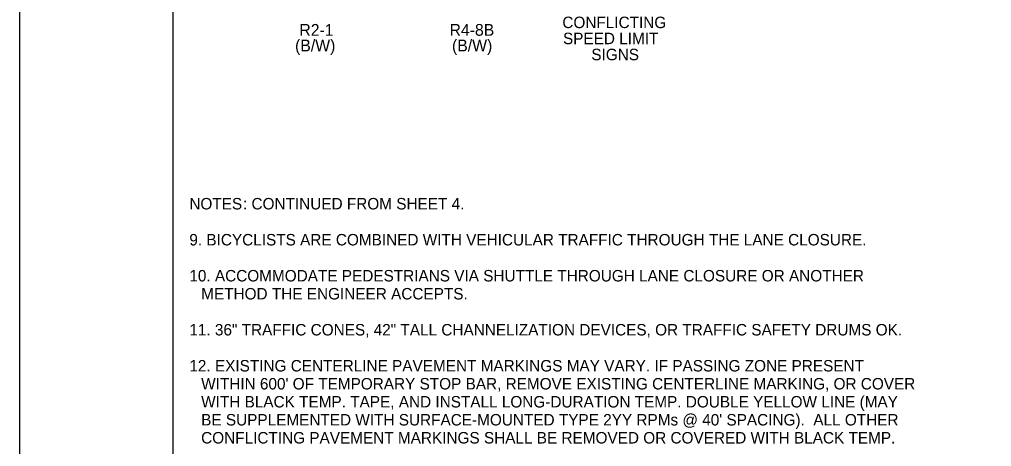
# Model space of a CAD drawing. Extents: x 99982 to 100176, y 99905 to 100011.
# Drawn here: x 100059.06 to 100065, y 99942.89 to 99945.5 of the extents above; entities that cross this region are included whole.
import ezdxf

# ---------------------------------------------------------------- set-up
doc = ezdxf.new("R2010")
doc.units = 0
for name, color, linetype in [('SH_GI_GeneralNotesBodyText', 7, 'Continuous'), ('SH_GI_PlotLimits', 7, 'Continuous'), ('SH_GI_SheetBorder', 7, 'Continuous'), ('TR_SN_ConstructionSigns', 7, 'Continuous'), ('TR_WZ_WorkZoneDetails', 7, 'Continuous')]:
    doc.layers.add(name, color=color, linetype=linetype)

msp = doc.modelspace()

# ---------------------------------------------------------------- linework, layer by layer
at = {"layer": 'SH_GI_PlotLimits'}
msp.add_lwpolyline([(100059.0625, 99939.6875), (100076.0625, 99939.6875), (100076.0625, 99950.6875), (100059.0625, 99950.6875)], close=True, dxfattribs=at)
at = {"layer": 'SH_GI_SheetBorder'}
msp.add_line((100060, 99950.375), (100060, 99940), dxfattribs=at)

# ---------------------------------------------------------------- texts
at = {"layer": 'SH_GI_GeneralNotesBodyText'}
for s, p in [('NOTES', (100060.1, 99944.3384)), (': CONTINUED FROM SHEET 4.', (100060.4275, 99944.3384)), ('9. BICYCLISTS ARE COMBINED WITH VEHICULAR TRAFFIC THROUGH THE LANE CLOSURE.', (100060.1, 99944.1186)), ('10. ACCOMMODATE PEDESTRIANS VIA SHUTTLE THROUGH LANE CLOSURE OR ANOTHER ', (100060.1, 99943.8988)), ('METHOD THE ENGINEER ACCEPTS.', (100060.1722, 99943.7889)), ('11. 36" TRAFFIC CONES, 42" TALL CHANNELIZATION DEVICES, OR TRAFFIC SAFETY DRUMS OK.', (100060.1, 99943.5691)), ('12. EXISTING CENTERLINE PAVEMENT MARKINGS MAY VARY. IF PASSING ZONE PRESENT ', (100060.1, 99943.3493)), ("WITHIN 600' OF TEMPORARY STOP BAR, REMOVE EXISTING CENTERLINE MARKING, OR COVER ", (100060.1722, 99943.2394)), ('WITH BLACK TEMP. TAPE, AND INSTALL LONG-DURATION TEMP. DOUBLE YELLOW LINE (MAY ', (100060.1722, 99943.1295)), ("BE SUPPLEMENTED WITH SURFACE-MOUNTED TYPE 2YY RPMs @ 40' SPACING).  ALL OTHER ", (100060.1722, 99943.0196)), ('CONFLICTING PAVEMENT MARKINGS SHALL BE REMOVED OR COVERED WITH BLACK TEMP. ', (100060.1722, 99942.9097))]:
    msp.add_text(s, height=0.07, rotation=360, dxfattribs=at).set_placement(p)
at = {"layer": 'TR_SN_ConstructionSigns'}
for s, p in [('CONFLICTING', (100062.3778, 99945.4452)), ('SPEED LIMIT', (100062.3816, 99945.3472)), ('SIGNS', (100062.5546, 99945.2492))]:
    msp.add_text(s, height=0.07, dxfattribs=at).set_placement(p)
for s, p in [('R2-1', (100060.772, 99945.3983)), ('(B/W)', (100060.7456, 99945.3032))]:
    msp.add_text(s, height=0.072, rotation=360, dxfattribs=at).set_placement(p)
at = {"layer": 'TR_WZ_WorkZoneDetails'}
for s, p in [('R4-8B', (100061.689, 99945.3983)), ('(B/W)', (100061.704, 99945.3032))]:
    msp.add_text(s, height=0.072, rotation=360, dxfattribs=at).set_placement(p)

doc.saveas('drawing.dxf')
